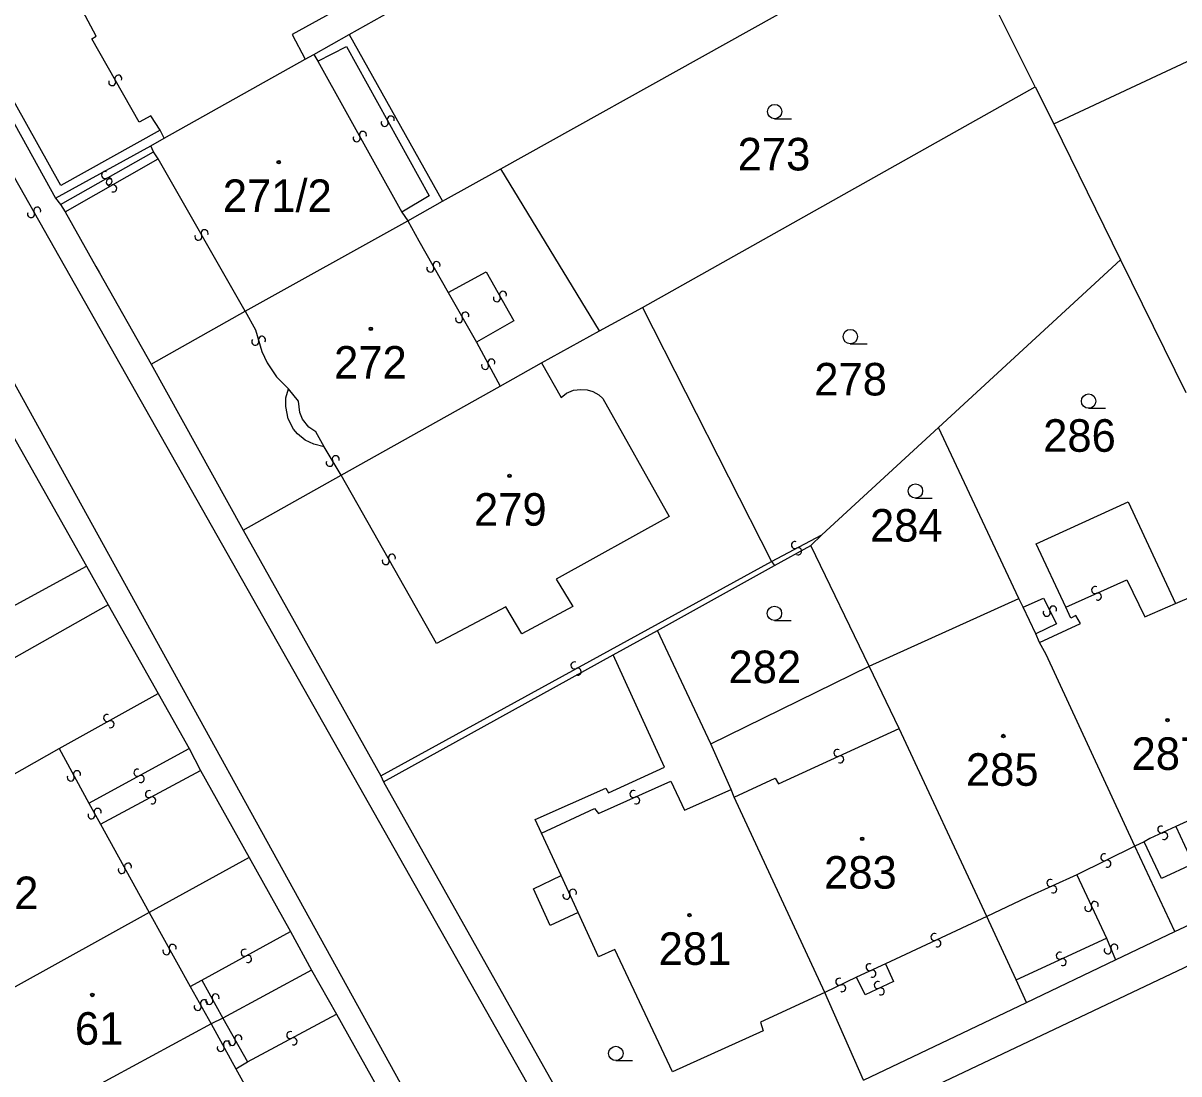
# Model space of a CAD drawing. Extents: x -600391 to -599491, y -1160176 to -1159402.
# Drawn here: x -600182.3 to -600122, y -1160022.8 to -1159968 of the extents above; entities that cross this region are included whole.
import ezdxf

# ---------------------------------------------------------------- set-up
doc = ezdxf.new("R2010")
doc.units = 0
for name, color, linetype in [('Level 1', 7, 'Continuous'), ('Level 13', 7, 'Continuous'), ('Level 3', 7, 'Continuous'), ('Level 4', 7, 'Continuous'), ('Level 5', 7, 'Continuous')]:
    doc.layers.add(name, color=color, linetype=linetype)

msp = doc.modelspace()

# ---------------------------------------------------------------- linework, layer by layer
at = {"layer": 'Level 1'}
for points in [[(-600128.5, -1159973.22), (-600101.77, -1159960.71)], [(-600157.38, -1159975.56), (-600133.89, -1159962.46)], [(-600129.48, -1159971.29), (-600133.89, -1159962.46)], [(-600165.29, -1159968.55), (-600162.24, -1159966.84)], [(-600185.44, -1159968.4), (-600180.62, -1159977.1)], [(-600167.14, -1159969.6), (-600165.29, -1159968.55)], [(-600165.29, -1159968.55), (-600160.42, -1159977.25)], [(-600167.59, -1159969.84), (-600167.14, -1159969.6)], [(-600174.95, -1159973.96), (-600167.59, -1159969.84)], [(-600149.98, -1159982.8), (-600129.48, -1159971.29)], [(-600129.48, -1159971.29), (-600128.5, -1159973.22)], [(-600128.5, -1159973.22), (-600125.03, -1159980.32)], [(-600175.65, -1159974.37), (-600174.95, -1159973.96)], [(-600180.62, -1159977.1), (-600175.65, -1159974.37)], [(-600160.42, -1159977.25), (-600157.38, -1159975.56)], [(-600152.23, -1159984.02), (-600157.38, -1159975.56)], [(-600180.62, -1159977.1), (-600180.36, -1159977.42)], [(-600180.36, -1159977.42), (-600180.12, -1159977.81)], [(-600162.23, -1159978.28), (-600160.42, -1159977.25)], [(-600180.12, -1159977.81), (-600178.51, -1159980.66), (-600178.32, -1159980.99), (-600175.63, -1159985.76)], [(-600170.72, -1159982.99), (-600162.23, -1159978.28)], [(-600134.53, -1159989.08), (-600125.03, -1159980.32)], [(-600125.03, -1159980.32), (-600121.61, -1159987.25)], [(-600175.63, -1159985.76), (-600170.72, -1159982.99)], [(-600152.23, -1159984.02), (-600149.98, -1159982.8)], [(-600149.98, -1159982.8), (-600143.25, -1159996.07)], [(-600155.25, -1159985.7), (-600152.23, -1159984.02)], [(-600175.63, -1159985.76), (-600170.82, -1159994.43)], [(-600157.41, -1159986.92), (-600155.25, -1159985.7)], [(-600165.71, -1159991.56), (-600157.41, -1159986.92)], [(-600184, -1159987.49), (-600179.01, -1159996.32)], [(-600140.62, -1159994.67), (-600134.53, -1159989.08)], [(-600130.33, -1159998), (-600134.53, -1159989.08)], [(-600170.82, -1159994.43), (-600165.71, -1159991.56)], [(-600127.88, -1159998.45), (-600129.43, -1159995.15), (-600124.63, -1159992.96), (-600122.15, -1159998.26)], [(-600170.82, -1159994.43), (-600163.64, -1160007.26)], [(-600141.19, -1159995.24), (-600140.62, -1159994.67)], [(-600143.08, -1159996.28), (-600141.19, -1159995.24)], [(-600138.15, -1160001.54), (-600141.19, -1159995.24)], [(-600149.19, -1159999.67), (-600143.08, -1159996.28)], [(-600143.25, -1159996.07), (-600143.08, -1159996.28)], [(-600179.01, -1159996.32), (-600177.88, -1159998.33)], [(-600138.15, -1160001.54), (-600130.33, -1159998)], [(-600130.11, -1159998.45), (-600130.33, -1159998)], [(-600122.15, -1159998.26), (-600121.21, -1159997.86), (-600116.82, -1160007.48), (-600122.14, -1160009.91)], [(-600177.88, -1159998.33), (-600195.39, -1160008.23)], [(-600177.88, -1159998.33), (-600175.26, -1160002.96)], [(-600129.44, -1159999.84), (-600130.11, -1159998.45)], [(-600129.25, -1160000.29), (-600127.11, -1159999.3), (-600127.35, -1159998.89), (-600127.61, -1159999.03), (-600127.88, -1159998.45)], [(-600151.51, -1160000.95), (-600149.19, -1159999.67)], [(-600146.42, -1160005.58), (-600149.19, -1159999.67)], [(-600129.25, -1160000.29), (-600129.44, -1159999.84)], [(-600124.27, -1160010.94), (-600128.91, -1160000.93), (-600129.25, -1160000.29)], [(-600163.5, -1160007.57), (-600151.51, -1160000.95)], [(-600155.25, -1160010.25), (-600155.58, -1160009.54), (-600151.9, -1160007.91), (-600151.76, -1160008.15), (-600148.83, -1160006.81), (-600151.51, -1160000.95)], [(-600146.42, -1160005.58), (-600138.15, -1160001.54)], [(-600136.58, -1160004.79), (-600138.15, -1160001.54)], [(-600175.26, -1160002.96), (-600173.64, -1160005.84)], [(-600132.01, -1160014.6), (-600136.58, -1160004.79)], [(-600173.64, -1160005.84), (-600173.06, -1160006.98)], [(-600145.35, -1160007.98), (-600146.42, -1160005.58)], [(-600173.06, -1160006.98), (-600170.51, -1160011.52)], [(-600163.64, -1160007.26), (-600163.5, -1160007.57)], [(-600163.5, -1160007.57), (-600152.55, -1160027.04), (-600152.16, -1160027.53), (-600151.68, -1160027.91), (-600151.24, -1160028.13), (-600150.63, -1160028.32), (-600149.99, -1160028.36), (-600149.45, -1160028.29)], [(-600145.19, -1160008.38), (-600145.35, -1160007.98)], [(-600140.46, -1160018.58), (-600145.19, -1160008.38)], [(-600122.14, -1160009.91), (-600121.24, -1160011.86), (-600122.89, -1160012.62), (-600123.79, -1160010.7)], [(-600154.23, -1160012.47), (-600155.25, -1160010.25)], [(-600123.79, -1160010.7), (-600124.27, -1160010.94)], [(-600122.19, -1160015.39), (-600111.06, -1160010.19)], [(-600122.19, -1160015.39), (-600124.27, -1160010.94)], [(-600170.51, -1160011.52), (-600175.74, -1160014.4)], [(-600170.51, -1160011.52), (-600168.35, -1160015.39)], [(-600153.34, -1160014.4), (-600154.79, -1160015.07), (-600155.67, -1160013.16), (-600154.23, -1160012.47)], [(-600175.74, -1160014.4), (-600185.13, -1160019.6)], [(-600140.46, -1160018.58), (-600143.82, -1160020.13), (-600143.68, -1160020.58), (-600148.41, -1160022.72), (-600151.43, -1160016.32), (-600152.28, -1160016.71), (-600153.34, -1160014.4)], [(-600130.48, -1160017.91), (-600132.01, -1160014.6)], [(-600168.35, -1160015.39), (-600167.25, -1160017.41)], [(-600125.28, -1160016.86), (-600122.19, -1160015.39)], [(-600167.25, -1160017.41), (-600171.88, -1160019.91)], [(-600167.25, -1160017.41), (-600165.95, -1160019.71)], [(-600129.93, -1160019.09), (-600125.28, -1160016.86)], [(-600129.93, -1160019.09), (-600130.48, -1160017.91)], [(-600138.44, -1160023.15), (-600140.46, -1160018.58)], [(-600138.44, -1160023.15), (-600129.93, -1160019.09)], [(-600165.95, -1160019.71), (-600163.82, -1160023.54)], [(-600172.49, -1160020.21), (-600182.77, -1160025.77)], [(-600171.88, -1160019.91), (-600172.49, -1160020.21)]]:
    msp.add_lwpolyline(points, dxfattribs=at)
at = {"layer": 'Level 13'}
for centre, start, end in [((-600177.661, -1159971.039), 156.90488, 29.00288), ((-600177.339, -1159970.86), 336.69043, 209.28043), ((-600163.441, -1159973.168), 156.11287, 28.70287), ((-600163.118, -1159972.992), 336.32732, 208.42532), ((-600164.901, -1159973.969), 156.25613, 28.84613), ((-600164.578, -1159973.792), 336.47059, 208.56859), ((-600178.029, -1159975.889), 66.83694, 298.93494), ((-600177.79, -1159976.269), 67.01573, 299.11373), ((-600177.85, -1159976.211), 246.62249, 119.21249), ((-600177.61, -1159976.59), 246.80128, 119.39128), ((-600181.579, -1159977.751), 336.89115, 208.98915), ((-600181.901, -1159977.93), 156.67669, 29.26669), ((-600172.84, -1159978.929), 336.97305, 209.56305), ((-600173.161, -1159979.11), 157.18751, 29.2855), ((-600160.728, -1159980.591), 336.66017, 208.75817), ((-600161.051, -1159980.769), 156.44572, 29.03572), ((-600157.58, -1159982.32), 156.78203, 29.37203), ((-600157.259, -1159982.14), 336.99648, 209.09448), ((-600159.55, -1159983.411), 156.99873, 29.58873), ((-600159.229, -1159983.23), 337.21319, 209.31118), ((-600170.197, -1159984.59), 143.30262, 15.89262), ((-600169.842, -1159984.49), 323.51707, 195.61507), ((-600158.193, -1159985.856), 155.38503, 27.97503), ((-600157.867, -1159985.684), 335.59948, 207.69748), ((-600166.309, -1159990.913), 158.10822, 30.20622), ((-600165.991, -1159990.727), 337.89377, 210.48377), ((-600142.025, -1159995.206), 65.39997, 297.49797), ((-600163.059, -1159995.87), 336.69213, 209.28213), ((-600141.854, -1159995.533), 245.18552, 117.77552), ((-600163.381, -1159996.049), 156.90658, 29.00458), ((-600126.354, -1159997.561), 61.51828, 293.61627), ((-600126.205, -1159997.898), 241.30382, 113.89382), ((-600128.875, -1159998.741), 153.55331, 26.14331), ((-600128.544, -1159998.58), 333.76777, 205.86576), ((-600153.537, -1160001.497), 66.13064, 298.22864), ((-600153.362, -1160001.822), 245.91619, 118.50619), ((-600177.928, -1160004.238), 66.49316, 298.59116), ((-600177.751, -1160004.561), 246.27871, 118.86871), ((-600139.805, -1160006.062), 62.01508, 294.11308), ((-600139.654, -1160006.398), 241.80063, 114.39063), ((-600179.497, -1160007.174), 335.84165, 207.93965), ((-600176.346, -1160007.097), 65.78401, 297.88201), ((-600179.822, -1160007.347), 155.6272, 28.2172), ((-600176.173, -1160007.422), 245.56956, 118.15956), ((-600175.746, -1160008.217), 65.62756, 297.72556), ((-600175.574, -1160008.543), 245.41311, 118.00311), ((-600150.454, -1160008.211), 61.6447, 293.74269), ((-600178.418, -1160009.141), 336.77992, 208.87792), ((-600150.305, -1160008.548), 241.43024, 114.02024), ((-600178.741, -1160009.32), 156.56547, 29.15547), ((-600122.897, -1160010.063), 62.01351, 294.60351), ((-600122.744, -1160010.398), 242.22797, 114.32597), ((-600125.87, -1160011.514), 63.26921, 295.85921), ((-600176.837, -1160012.003), 336.07869, 208.17668), ((-600125.71, -1160011.846), 243.48367, 115.58166), ((-600177.162, -1160012.178), 155.86423, 28.45423), ((-600153.613, -1160013.364), 331.91459, 204.50459), ((-600128.685, -1160012.852), 61.56902, 294.15902), ((-600128.535, -1160013.189), 241.78347, 113.88147), ((-600153.948, -1160013.516), 152.12904, 24.22704), ((-600126.707, -1160014.158), 152.31758, 24.90758), ((-600126.372, -1160014.003), 332.53204, 204.63003), ((-600134.737, -1160015.673), 62.27589, 294.86589), ((-600174.508, -1160016.242), 336.3769, 208.4749), ((-600134.583, -1160016.008), 242.49034, 114.58834), ((-600125.35, -1160016.229), 330.38749, 202.48549), ((-600174.831, -1160016.419), 156.16244, 28.75244), ((-600170.747, -1160016.497), 66.12174, 298.21973), ((-600170.572, -1160016.822), 245.90728, 118.49728), ((-600128.196, -1160016.652), 62.16327, 294.26126), ((-600128.044, -1160016.987), 241.94881, 114.53881), ((-600125.69, -1160016.371), 150.17303, 22.76303), ((-600138.126, -1160017.252), 61.86071, 294.45071), ((-600137.974, -1160017.588), 242.07516, 114.17316), ((-600139.71, -1160018.014), 63.16842, 295.75842), ((-600137.698, -1160018.183), 62.47116, 295.06116), ((-600139.551, -1160018.347), 243.38288, 115.48088), ((-600137.543, -1160018.517), 242.68562, 114.78361), ((-600172.879, -1160019.14), 337.0226, 209.12059), ((-600172.591, -1160019.009), 156.21288, 28.80288), ((-600172.268, -1160018.832), 336.42734, 208.52533), ((-600173.2, -1160019.32), 156.80814, 29.39814), ((-600171.078, -1160020.971), 336.57583, 208.67383), ((-600168.366, -1160020.797), 65.54106, 297.63906), ((-600168.194, -1160021.123), 245.32661, 117.91661), ((-600172.002, -1160021.468), 156.02544, 28.61544), ((-600171.678, -1160021.292), 336.23989, 208.33789), ((-600171.401, -1160021.149), 156.36137, 28.95137)]:
    msp.add_arc(centre, 0.184, start, end, dxfattribs=at)
at = {"layer": 'Level 3'}
for points in [[(-600226.79, -1159873.6), (-600229.16, -1159874.79), (-600229.52, -1159874.97), (-600230.51, -1159875.67), (-600231.28, -1159876.56), (-600231.76, -1159877.43), (-600232.13, -1159878.78), (-600232.17, -1159880), (-600231.89, -1159881.14), (-600211.75, -1159917.28), (-600210.89, -1159926.36), (-600152.6, -1160029.31), (-600151.79, -1160029.76)], [(-600216.41, -1159929.12), (-600215.68, -1159929.11), (-600215.05, -1159929.27), (-600214.48, -1159929.6), (-600214.01, -1159930.08), (-600213.7, -1159930.71), (-600157.62, -1160032.38), (-600157.61, -1160032.9), (-600157.65, -1160033.43)], [(-600175.15, -1159973.55), (-600175.64, -1159972.8), (-600176.26, -1159973.13), (-600178.73, -1159968.77), (-600178.5, -1159968.64), (-600180.17, -1159965.49)], [(-600162.89, -1159965.58), (-600168.26, -1159968.56), (-600167.59, -1159969.84)], [(-600175.15, -1159973.55), (-600180.34, -1159976.44), (-600185, -1159968.1)], [(-600167.14, -1159969.6), (-600166.93, -1159969.95)], [(-600166.93, -1159969.95), (-600165.43, -1159969.18), (-600161.12, -1159976.97), (-600162.55, -1159977.82)], [(-600166.93, -1159969.95), (-600162.55, -1159977.82)], [(-600174.95, -1159973.96), (-600175.15, -1159973.55)], [(-600175.51, -1159974.68), (-600175.65, -1159974.37)], [(-600180.36, -1159977.42), (-600175.51, -1159974.68)], [(-600180.12, -1159977.81), (-600175.27, -1159975.05)], [(-600175.27, -1159975.05), (-600175.51, -1159974.68)], [(-600170.72, -1159982.99), (-600175.27, -1159975.05)], [(-600162.55, -1159977.82), (-600162.23, -1159978.28)], [(-600162.23, -1159978.28), (-600161.65, -1159979.32), (-600160.13, -1159982.03)], [(-600160.13, -1159982.03), (-600158.14, -1159980.95), (-600156.69, -1159983.5), (-600158.65, -1159984.61)], [(-600160.13, -1159982.03), (-600158.65, -1159984.61)], [(-600170.72, -1159982.99), (-600170.18, -1159983.97), (-600169.85, -1159985.11), (-600169.57, -1159985.69), (-600169.09, -1159986.43), (-600168.45, -1159987.06)], [(-600158.65, -1159984.61), (-600157.41, -1159986.92)], [(-600155.25, -1159985.7), (-600154.23, -1159987.5), (-600153.94, -1159987.28), (-600153.58, -1159987.13), (-600153.2, -1159987.08), (-600152.87, -1159987.11), (-600152.57, -1159987.2), (-600152.26, -1159987.37), (-600152.05, -1159987.56), (-600148.58, -1159993.72), (-600154.48, -1159996.99), (-600153.62, -1159998.41), (-600156.27, -1159999.85), (-600157.12, -1159998.44), (-600160.73, -1160000.35), (-600165.71, -1159991.56)], [(-600166.59, -1159990.08), (-600167.14, -1159989.95), (-600167.59, -1159989.73), (-600167.99, -1159989.4), (-600168.19, -1159989.16), (-600168.47, -1159988.62), (-600168.6, -1159987.98), (-600168.59, -1159987.52), (-600168.45, -1159987.06)], [(-600166.59, -1159990.08), (-600167.03, -1159989.3), (-600167.4, -1159989.06), (-600167.73, -1159988.64), (-600167.87, -1159988.29), (-600167.93, -1159987.69), (-600168.45, -1159987.06)], [(-600165.71, -1159991.56), (-600166.59, -1159990.08)], [(-600143.25, -1159996.07), (-600140.62, -1159994.67)], [(-600163.64, -1160007.26), (-600143.25, -1159996.07)], [(-600194.24, -1160004.61), (-600179.01, -1159996.32)], [(-600127.88, -1159998.45), (-600124.69, -1159997.02), (-600123.76, -1159998.96), (-600122.15, -1159998.26)], [(-600130.11, -1159998.45), (-600129.04, -1159997.98), (-600128.37, -1159999.33), (-600129.44, -1159999.84)], [(-600083.18, -1159999.01), (-600147.75, -1160029.65), (-600148.55, -1160029.99), (-600149.52, -1160030.14), (-600150.25, -1160030.14), (-600151.04, -1160030.01), (-600151.79, -1160029.76)], [(-600180.43, -1160005.84), (-600175.26, -1160002.96)], [(-600145.19, -1160008.38), (-600143.06, -1160007.38), (-600142.88, -1160007.68), (-600136.58, -1160004.79)], [(-600189.7, -1160011.08), (-600180.43, -1160005.84)], [(-600180.43, -1160005.84), (-600178.89, -1160008.68)], [(-600178.89, -1160008.68), (-600173.64, -1160005.84)], [(-600178.27, -1160009.78), (-600173.06, -1160006.98)], [(-600155.25, -1160010.25), (-600152.48, -1160008.96), (-600152.27, -1160009.23), (-600148.5, -1160007.53), (-600147.78, -1160009.06), (-600145.35, -1160007.98)], [(-600178.89, -1160008.68), (-600178.27, -1160009.78)], [(-600178.27, -1160009.78), (-600175.74, -1160014.4)], [(-600122.14, -1160009.91), (-600123.5, -1160010.54), (-600123.79, -1160010.7)], [(-600124.27, -1160010.94), (-600127.31, -1160012.43)], [(-600153.34, -1160014.4), (-600154.23, -1160012.47)], [(-600127.31, -1160012.43), (-600129.91, -1160013.61), (-600132.01, -1160014.6)], [(-600127.31, -1160012.43), (-600125.76, -1160015.73)], [(-600175.74, -1160014.4), (-600173.6, -1160018.26)], [(-600132.01, -1160014.6), (-600137.3, -1160017.08)], [(-600172.98, -1160017.93), (-600168.35, -1160015.39)], [(-600130.48, -1160017.91), (-600125.76, -1160015.73)], [(-600125.76, -1160015.73), (-600125.28, -1160016.86)], [(-600137.3, -1160017.08), (-600138.8, -1160017.77)], [(-600137.3, -1160017.08), (-600136.88, -1160018), (-600138.36, -1160018.7), (-600138.8, -1160017.77)], [(-600173.6, -1160018.26), (-600172.98, -1160017.93)], [(-600172.98, -1160017.93), (-600171.88, -1160019.91)], [(-600138.8, -1160017.77), (-600140.46, -1160018.58)], [(-600173.6, -1160018.26), (-600172.49, -1160020.21)], [(-600170.6, -1160022.2), (-600165.95, -1160019.71)], [(-600172.49, -1160020.21), (-600171.2, -1160022.55)], [(-600171.88, -1160019.91), (-600170.6, -1160022.2)], [(-600171.2, -1160022.55), (-600170.6, -1160022.2)], [(-600171.2, -1160022.55), (-600169.03, -1160026.48)]]:
    msp.add_lwpolyline(points, dxfattribs=at)
at = {"layer": 'Level 5'}
for p, q in [((-600143.08, -1159972.95), (-600142.205, -1159972.95)), ((-600139.13, -1159984.7), (-600138.255, -1159984.7)), ((-600126.69, -1159988.07), (-600125.815, -1159988.07)), ((-600135.73, -1159992.76), (-600134.855, -1159992.76)), ((-600143.09, -1159999.15), (-600142.215, -1159999.15)), ((-600151.37, -1160022.13), (-600150.495, -1160022.13))]:
    msp.add_line(p, q, dxfattribs=at)
for centre, radius in [((-600143.08, -1159972.575), 0.375), ((-600168.97, -1159975.22), 0.09), ((-600168.97, -1159975.22), 0.0521), ((-600164.16, -1159983.92), 0.09), ((-600164.16, -1159983.92), 0.0521), ((-600139.13, -1159984.325), 0.375), ((-600126.69, -1159987.695), 0.375), ((-600156.92, -1159991.6), 0.09), ((-600156.92, -1159991.6), 0.0521), ((-600135.73, -1159992.385), 0.375), ((-600143.09, -1159998.775), 0.375), ((-600122.57, -1160004.35), 0.09), ((-600122.57, -1160004.35), 0.0521), ((-600131.14, -1160005.18), 0.09), ((-600131.14, -1160005.18), 0.0521), ((-600138.51, -1160010.55), 0.09), ((-600138.51, -1160010.55), 0.0521), ((-600147.53, -1160014.53), 0.09), ((-600147.53, -1160014.53), 0.0521), ((-600178.7, -1160018.7), 0.09), ((-600178.7, -1160018.7), 0.0521), ((-600151.37, -1160021.755), 0.375)]:
    msp.add_circle(centre, radius, dxfattribs=at)

# ---------------------------------------------------------------- texts
at = {"layer": 'Level 4'}
for s, p in [('273', (-600145.011, -1159975.65)), ('271/2', (-600171.887, -1159977.82)), ('272', (-600166.079, -1159986.52)), ('278', (-600141.011, -1159987.4)), ('286', (-600129.063, -1159990.34)), ('279', (-600158.774, -1159994.2)), ('284', (-600138.103, -1159995.03)), ('282', (-600145.488, -1160002.42)), ('287', (-600124.447, -1160006.95)), ('285', (-600133.094, -1160007.78)), ('283', (-600140.5, -1160013.15)), ('62', (-600184.041, -1160014.22)), ('281', (-600149.136, -1160017.13)), ('61', (-600179.609, -1160021.3))]:
    msp.add_text(s, height=1.7, dxfattribs=at).set_placement(p)

doc.saveas('drawing.dxf')
